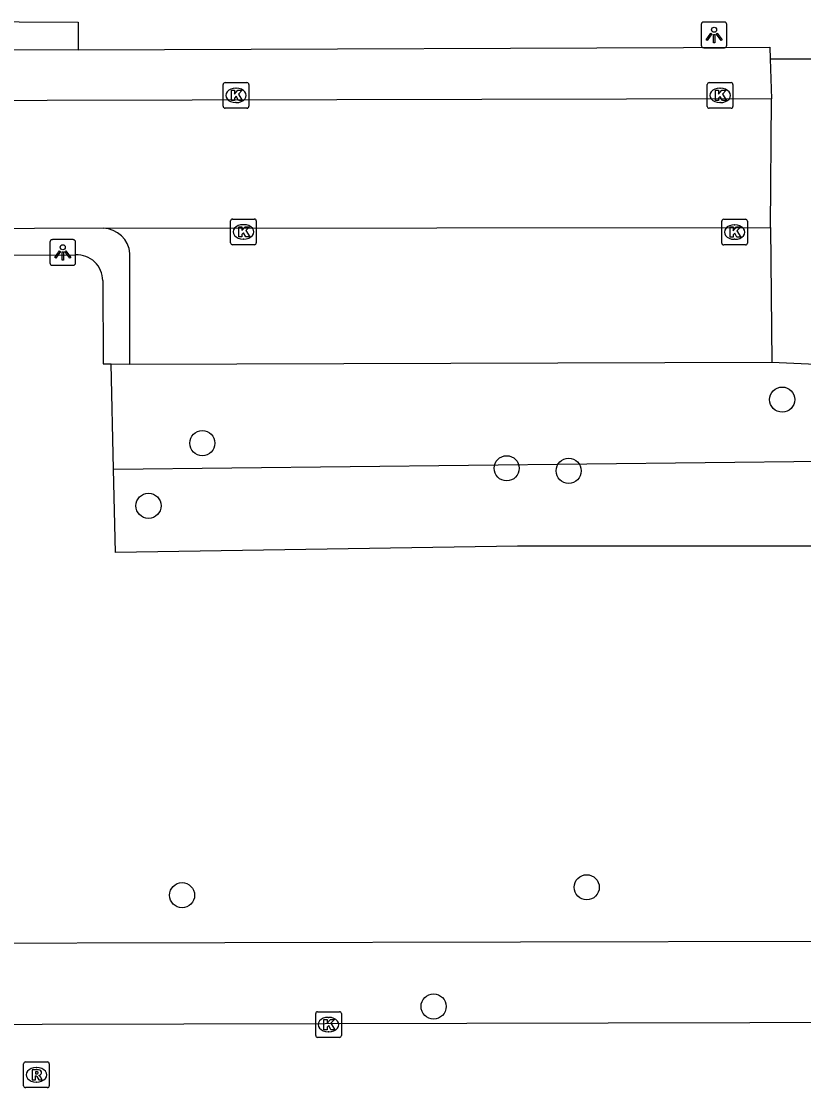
# Model space of a CAD drawing. Extents: x 160732 to 162105, y 387428 to 388479.
# Drawn here: x 161217.48 to 161247.96, y 388055.43 to 388096.96 of the extents above; entities that cross this region are included whole.
import ezdxf

# ---------------------------------------------------------------- set-up
doc = ezdxf.new("R2010")
doc.units = 0
for name, color, linetype in [('IMGEO_Boom', 7, 'Continuous'), ('IMGEO_Groenvoorziening', 7, 'Continuous'), ('IMGEO_Kolk', 7, 'Continuous'), ('IMGEO_Lichtpunt', 7, 'Continuous'), ('IMGEO_Parkeervlak_open', 7, 'Continuous'), ('IMGEO_Rijbaan_lokaal_open', 7, 'Continuous'), ('IMGEO_Rioolput', 7, 'Continuous'), ('IMGEO_Voetpad_open', 7, 'Continuous')]:
    doc.layers.add(name, color=color, linetype=linetype)

msp = doc.modelspace()

# ---------------------------------------------------------------- linework, layer by layer
at = {"layer": 'IMGEO_Boom'}
for centre in [(161247.125, 388082.228), (161224.536, 388080.532), (161236.391, 388079.554), (161238.806, 388079.455), (161222.439, 388078.093), (161223.747, 388062.928), (161239.51, 388063.237), (161233.545, 388058.596)]:
    msp.add_circle(centre, 0.489, dxfattribs=at)
at = {"layer": 'IMGEO_Groenvoorziening'}
for points in [[(161221.081, 388079.522), (161220.991, 388083.621)], [(161221.081, 388079.522), (161253.344, 388079.886)], [(161271.433, 388077.094), (161262.619, 388077.275), (161250.601, 388076.514), (161236.809, 388076.514), (161221.156, 388076.273), (161221.081, 388079.522)]]:
    msp.add_lwpolyline(points, dxfattribs=at)
at = {"layer": 'IMGEO_Kolk'}
for p, q in [((161225.422, 388094.574), (161226.274, 388094.574)), ((161244.28, 388094.573), (161245.132, 388094.573)), ((161225.347, 388093.648), (161225.347, 388094.5)), ((161225.835, 388094.354), (161225.86, 388094.354)), ((161226.348, 388094.5), (161226.348, 388093.648)), ((161244.205, 388093.647), (161244.205, 388094.499)), ((161244.693, 388094.353), (161244.718, 388094.353)), ((161245.206, 388094.499), (161245.206, 388093.647)), ((161225.858, 388093.794), (161225.833, 388093.794)), ((161244.716, 388093.793), (161244.691, 388093.793)), ((161226.274, 388093.574), (161225.422, 388093.574)), ((161245.132, 388093.573), (161244.28, 388093.573)), ((161225.636, 388088.334), (161225.636, 388089.186)), ((161225.711, 388089.26), (161226.563, 388089.26)), ((161226.637, 388089.186), (161226.637, 388088.334)), ((161244.771, 388088.324), (161244.771, 388089.176)), ((161244.846, 388089.25), (161245.698, 388089.25)), ((161245.772, 388089.176), (161245.772, 388088.324)), ((161226.124, 388089.04), (161226.149, 388089.04)), ((161245.259, 388089.03), (161245.284, 388089.03)), ((161226.147, 388088.48), (161226.122, 388088.48)), ((161245.282, 388088.47), (161245.257, 388088.47)), ((161226.563, 388088.26), (161225.711, 388088.26)), ((161245.698, 388088.25), (161244.846, 388088.25)), ((161228.953, 388057.465), (161228.953, 388058.317)), ((161229.028, 388058.391), (161229.88, 388058.391)), ((161229.441, 388058.171), (161229.466, 388058.171)), ((161229.954, 388058.317), (161229.954, 388057.465)), ((161229.464, 388057.611), (161229.439, 388057.611)), ((161229.88, 388057.391), (161229.028, 388057.391))]:
    msp.add_line(p, q, dxfattribs=at)
for points in [[(161225.422, 388094.574), (161226.274, 388094.574)], [(161244.28, 388094.573), (161245.132, 388094.573)], [(161225.347, 388093.648), (161225.347, 388094.5)], [(161225.668, 388094.274), (161225.791, 388094.274), (161225.791, 388094.123), (161225.921, 388094.274), (161226.085, 388094.274), (161225.939, 388094.123), (161226.092, 388093.874), (161225.94, 388093.874), (161225.855, 388094.038), (161225.791, 388093.971), (161225.791, 388093.874), (161225.668, 388093.874), (161225.668, 388094.274)], [(161226.348, 388094.5), (161226.348, 388093.648)], [(161244.205, 388093.647), (161244.205, 388094.499)], [(161244.526, 388094.273), (161244.649, 388094.273), (161244.649, 388094.122), (161244.779, 388094.273), (161244.943, 388094.273), (161244.797, 388094.122), (161244.95, 388093.873), (161244.798, 388093.873), (161244.713, 388094.037), (161244.649, 388093.97), (161244.649, 388093.873), (161244.526, 388093.873), (161244.526, 388094.273)], [(161245.206, 388094.499), (161245.206, 388093.647)], [(161226.274, 388093.574), (161225.422, 388093.574)], [(161245.132, 388093.573), (161244.28, 388093.573)], [(161225.636, 388088.334), (161225.636, 388089.186)], [(161225.711, 388089.26), (161226.563, 388089.26)], [(161226.637, 388089.186), (161226.637, 388088.334)], [(161244.771, 388088.324), (161244.771, 388089.176)], [(161244.846, 388089.25), (161245.698, 388089.25)], [(161245.772, 388089.176), (161245.772, 388088.324)], [(161225.957, 388088.96), (161226.08, 388088.96), (161226.08, 388088.809), (161226.21, 388088.96), (161226.374, 388088.96), (161226.228, 388088.809), (161226.381, 388088.56), (161226.229, 388088.56), (161226.144, 388088.724), (161226.08, 388088.657), (161226.08, 388088.56), (161225.957, 388088.56), (161225.957, 388088.96)], [(161245.092, 388088.95), (161245.215, 388088.95), (161245.215, 388088.799), (161245.345, 388088.95), (161245.509, 388088.95), (161245.363, 388088.799), (161245.516, 388088.55), (161245.364, 388088.55), (161245.279, 388088.714), (161245.215, 388088.647), (161245.215, 388088.55), (161245.092, 388088.55), (161245.092, 388088.95)], [(161226.563, 388088.26), (161225.711, 388088.26)], [(161245.698, 388088.25), (161244.846, 388088.25)], [(161228.953, 388057.465), (161228.953, 388058.317)], [(161229.028, 388058.391), (161229.88, 388058.391)], [(161229.274, 388058.091), (161229.397, 388058.091), (161229.397, 388057.94), (161229.527, 388058.091), (161229.691, 388058.091), (161229.545, 388057.94), (161229.698, 388057.691), (161229.546, 388057.691), (161229.461, 388057.855), (161229.397, 388057.788), (161229.397, 388057.691), (161229.274, 388057.691), (161229.274, 388058.091)], [(161229.954, 388058.317), (161229.954, 388057.465)], [(161229.88, 388057.391), (161229.028, 388057.391)]]:
    msp.add_lwpolyline(points, dxfattribs=at)
for centre, start, end in [((161225.424, 388094.498), 91.552, 178.448), ((161225.424, 388094.498), 91.552, 178.448), ((161226.272, 388094.498), 1.552, 88.448), ((161226.272, 388094.498), 1.552, 88.448), ((161244.282, 388094.497), 91.552, 178.448), ((161244.282, 388094.497), 91.552, 178.448), ((161245.13, 388094.497), 1.552, 88.448), ((161245.13, 388094.497), 1.552, 88.448), ((161225.424, 388093.65), 181.552, 268.448), ((161225.424, 388093.65), 181.552, 268.448), ((161226.272, 388093.65), 271.552, 358.448), ((161226.272, 388093.65), 271.552, 358.448), ((161244.282, 388093.649), 181.552, 268.448), ((161244.282, 388093.649), 181.552, 268.448), ((161245.13, 388093.649), 271.552, 358.448), ((161245.13, 388093.649), 271.552, 358.448), ((161225.713, 388089.184), 91.552, 178.448), ((161225.713, 388089.184), 91.552, 178.448), ((161226.561, 388089.184), 1.552, 88.448), ((161226.561, 388089.184), 1.552, 88.448), ((161244.848, 388089.174), 91.552, 178.448), ((161244.848, 388089.174), 91.552, 178.448), ((161245.696, 388089.174), 1.552, 88.448), ((161245.696, 388089.174), 1.552, 88.448), ((161225.713, 388088.336), 181.552, 268.448), ((161225.713, 388088.336), 181.552, 268.448), ((161226.561, 388088.336), 271.552, 358.448), ((161226.561, 388088.336), 271.552, 358.448), ((161244.848, 388088.326), 181.552, 268.448), ((161244.848, 388088.326), 181.552, 268.448), ((161245.696, 388088.326), 271.552, 358.448), ((161245.696, 388088.326), 271.552, 358.448), ((161229.03, 388058.315), 91.552, 178.448), ((161229.03, 388058.315), 91.552, 178.448), ((161229.878, 388058.315), 1.552, 88.448), ((161229.878, 388058.315), 1.552, 88.448), ((161229.03, 388057.467), 181.552, 268.448), ((161229.03, 388057.467), 181.552, 268.448), ((161229.878, 388057.467), 271.552, 358.448), ((161229.878, 388057.467), 271.552, 358.448)]:
    msp.add_arc(centre, 0.0765, start, end, dxfattribs=at)
for centre, major_axis, ratio, start_param, end_param in [((161225.834, 388094.074), (-0.387, 0.002), 0.722429, 4.712389, 7.853982), ((161225.859, 388094.074), (-0.39, 0.002), 0.717154, 1.570796, 4.712389), ((161244.692, 388094.073), (-0.387, 0.002), 0.722429, 4.712389, 7.853982), ((161244.717, 388094.073), (-0.39, 0.002), 0.717154, 1.570796, 4.712389), ((161226.123, 388088.76), (-0.387, 0.002), 0.722429, 4.712389, 7.853982), ((161226.148, 388088.76), (-0.39, 0.002), 0.717154, 1.570796, 4.712389), ((161245.258, 388088.75), (-0.387, 0.002), 0.722429, 4.712389, 7.853982), ((161245.283, 388088.75), (-0.39, 0.002), 0.717154, 1.570796, 4.712389), ((161229.44, 388057.891), (-0.387, 0.002), 0.722429, 4.712389, 7.853982), ((161229.465, 388057.891), (-0.39, 0.002), 0.717154, 1.570796, 4.712389)]:
    msp.add_ellipse(centre, major_axis=major_axis, ratio=ratio, start_param=start_param, end_param=end_param, dxfattribs=at)
at = {"layer": 'IMGEO_Lichtpunt'}
for p, q in [((161243.972, 388096.833), (161243.972, 388096.026)), ((161243.972, 388096.833), (161243.972, 388096.026)), ((161244.874, 388096.928), (161244.066, 388096.928)), ((161244.874, 388096.928), (161244.066, 388096.928)), ((161244.968, 388096.026), (161244.968, 388096.833)), ((161244.968, 388096.026), (161244.968, 388096.833)), ((161244.066, 388095.932), (161244.874, 388095.932)), ((161244.066, 388095.932), (161244.874, 388095.932)), ((161218.6, 388088.361), (161218.6, 388087.554)), ((161218.6, 388088.361), (161218.6, 388087.554)), ((161219.502, 388088.456), (161218.694, 388088.456)), ((161219.502, 388088.456), (161218.694, 388088.456)), ((161219.596, 388087.554), (161219.596, 388088.361)), ((161219.596, 388087.554), (161219.596, 388088.361)), ((161218.694, 388087.46), (161219.502, 388087.46)), ((161218.694, 388087.46), (161219.502, 388087.46))]:
    msp.add_line(p, q, dxfattribs=at)
for points in [[(161244.346, 388096.497), (161244.385, 388096.469), (161244.197, 388096.207), (161244.159, 388096.234), (161244.346, 388096.497)], [(161244.448, 388096.449), (161244.495, 388096.449), (161244.495, 388096.127), (161244.448, 388096.127), (161244.448, 388096.449)], [(161244.558, 388096.469), (161244.596, 388096.496), (161244.783, 388096.234), (161244.744, 388096.206), (161244.558, 388096.469)], [(161218.974, 388088.025), (161219.013, 388087.997), (161218.825, 388087.735), (161218.787, 388087.762), (161218.974, 388088.025)], [(161219.076, 388087.977), (161219.123, 388087.977), (161219.123, 388087.655), (161219.076, 388087.655), (161219.076, 388087.977)], [(161219.186, 388087.997), (161219.224, 388088.024), (161219.411, 388087.762), (161219.372, 388087.734), (161219.186, 388087.997)]]:
    msp.add_lwpolyline(points, dxfattribs=at)
for centre in [(161244.471, 388096.631), (161219.099, 388088.159)]:
    msp.add_circle(centre, 0.0994, dxfattribs=at)
for centre, start, end in [((161244.066, 388096.833), 90, 180), ((161244.066, 388096.833), 90, 180), ((161244.874, 388096.833), 0, 90), ((161244.874, 388096.833), 0, 90), ((161244.066, 388096.026), 180, 270), ((161244.066, 388096.026), 180, 270), ((161244.874, 388096.026), 270, 0), ((161244.874, 388096.026), 270, 360), ((161218.694, 388088.361), 90, 180), ((161218.694, 388088.361), 90, 180), ((161219.502, 388088.361), 0, 90), ((161219.502, 388088.361), 0, 90), ((161218.694, 388087.554), 180, 270), ((161218.694, 388087.554), 180, 270), ((161219.502, 388087.554), 270, 0), ((161219.502, 388087.554), 270, 360)]:
    msp.add_arc(centre, 0.0946, start, end, dxfattribs=at)
at = {"layer": 'IMGEO_Parkeervlak_open'}
msp.add_lwpolyline([(161221.714, 388083.613), (161246.716, 388083.684)], dxfattribs=at)
at = {"layer": 'IMGEO_Rijbaan_lokaal_open'}
for points in [[(161246.71, 388093.94), (161167.689, 388093.754)], [(161246.674, 388088.93), (161246.71, 388093.94)], [(161220.677, 388088.898), (161188.566, 388088.744), (161166.812, 388088.76)], [(161220.677, 388088.898), (161246.674, 388088.93)], [(161168.683, 388057.787), (161262.397, 388058.009)]]:
    msp.add_lwpolyline(points, dxfattribs=at)
at = {"layer": 'IMGEO_Rioolput'}
for p, q in [((161217.571, 388055.508), (161217.571, 388056.36)), ((161217.646, 388056.434), (161218.498, 388056.434)), ((161218.572, 388056.36), (161218.572, 388055.508)), ((161218.059, 388056.214), (161218.084, 388056.214)), ((161218.082, 388055.654), (161218.057, 388055.654)), ((161218.498, 388055.434), (161217.646, 388055.434))]:
    msp.add_line(p, q, dxfattribs=at)
for points in [[(161217.571, 388055.508), (161217.571, 388056.36)], [(161217.646, 388056.434), (161218.498, 388056.434)], [(161218.572, 388056.36), (161218.572, 388055.508)], [(161218.16, 388056.132), (161217.908, 388056.134), (161217.908, 388055.734)], [(161218.086, 388056.053), (161218.032, 388056.053), (161218.032, 388055.972)], [(161218.032, 388055.972), (161218.084, 388055.972)], [(161217.908, 388055.734), (161218.032, 388055.734), (161218.032, 388055.896), (161218.043, 388055.896)], [(161218.09, 388055.867), (161218.161, 388055.734), (161218.301, 388055.734), (161218.236, 388055.86)], [(161218.498, 388055.434), (161217.646, 388055.434)]]:
    msp.add_lwpolyline(points, dxfattribs=at)
for centre, radius, start, end in [((161217.648, 388056.358), 0.0765, 91.552, 178.448), ((161217.648, 388056.358), 0.0765, 91.552, 178.448), ((161218.496, 388056.358), 0.0765, 1.552, 88.448), ((161218.496, 388056.358), 0.0765, 1.552, 88.448), ((161218.068, 388056.161), 0.19, 274.7715, 282.9687), ((161218.092, 388055.957), 0.0964, 77.0061, 93.1865), ((161218.106, 388056.014), 0.0378, 276.6634, 79.6772), ((161218.159, 388056.022), 0.109, 350.3612, 89.416), ((161218.157, 388056.022), 0.112, 277.5842, 350.9817), ((161217.648, 388055.51), 0.0765, 181.552, 268.448), ((161217.648, 388055.51), 0.0765, 181.552, 268.448), ((161218.042, 388055.843), 0.0533, 26.0293, 88.6989), ((161218.141, 388055.807), 0.108, 29.5134, 73.7905), ((161218.496, 388055.51), 0.0765, 271.552, 358.448), ((161218.496, 388055.51), 0.0765, 271.552, 358.448)]:
    msp.add_arc(centre, radius, start, end, dxfattribs=at)
for centre, major_axis, ratio, start_param, end_param in [((161218.058, 388055.934), (-0.387, 0.002), 0.722429, 4.712389, 7.853982), ((161218.083, 388055.934), (-0.39, 0.002), 0.717154, 1.570796, 4.712389)]:
    msp.add_ellipse(centre, major_axis=major_axis, ratio=ratio, start_param=start_param, end_param=end_param, dxfattribs=at)
at = {"layer": 'IMGEO_Voetpad_open'}
for points in [[(161212.798, 388095.827), (161212.798, 388096.958), (161219.7, 388096.93), (161219.696, 388095.853)], [(161219.696, 388095.853), (161212.798, 388095.827)], [(161219.696, 388095.853), (161246.642, 388095.957), (161246.658, 388095.492)], [(161246.658, 388095.492), (161248.309, 388095.496)], [(161246.658, 388095.492), (161246.71, 388093.94)], [(161246.674, 388088.93), (161246.716, 388083.684)], [(161221.714, 388083.613), (161221.714, 388087.919)], [(161178.04, 388087.692), (161219.601, 388087.862)], [(161220.656, 388086.86), (161220.673, 388083.624), (161220.991, 388083.621)], [(161246.716, 388083.684), (161248.432, 388083.608), (161248.432, 388084.947), (161251.638, 388084.997), (161253.302, 388084.997)], [(161220.991, 388083.621), (161221.714, 388083.613)], [(161271.433, 388077.094), (161271.445, 388076.346), (161271.486, 388061.181), (161179.331, 388060.968)]]:
    msp.add_lwpolyline(points, dxfattribs=at)
for centre, radius, start, end in [((161220.658, 388087.839), 1.059, 4.3452, 88.9507), ((161219.648, 388086.855), 1.008, 0.2936, 92.6583)]:
    msp.add_arc(centre, radius, start, end, dxfattribs=at)

doc.saveas('drawing.dxf')
